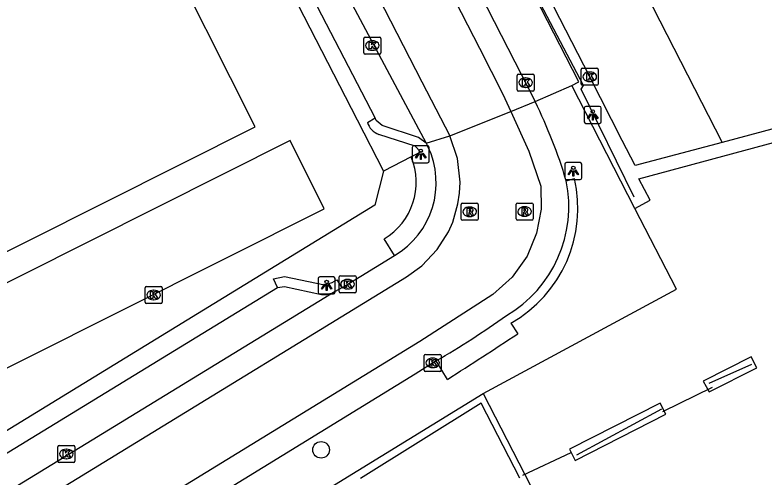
# Model space of a CAD drawing. Extents: x 158461 to 159795, y 387220 to 388672.
# Drawn here: x 159102.65 to 159146.69, y 387526.95 to 387554.14 of the extents above; entities that cross this region are included whole.
import ezdxf

# ---------------------------------------------------------------- set-up
doc = ezdxf.new("R2010")
doc.units = 0
for name, color, linetype in [('IMGEO_Boom', 7, 'Continuous'), ('IMGEO_Hek', 7, 'Continuous'), ('IMGEO_Kolk', 7, 'Continuous'), ('IMGEO_Lichtpunt', 7, 'Continuous'), ('IMGEO_Pand', 7, 'Continuous'), ('IMGEO_Parkeervlak_open', 7, 'Continuous'), ('IMGEO_Rijbaan_lokaal_gesloten', 7, 'Continuous'), ('IMGEO_Rijbaan_lokaal_open', 7, 'Continuous'), ('IMGEO_Rioolput', 7, 'Continuous'), ('IMGEO_Voetpad_open', 7, 'Continuous')]:
    doc.layers.add(name, color=color, linetype=linetype)

msp = doc.modelspace()

# ---------------------------------------------------------------- linework, layer by layer
at = {"layer": 'IMGEO_Boom'}
msp.add_circle((159120.648, 387528.55), 0.489, dxfattribs=at)
at = {"layer": 'IMGEO_Hek'}
for points in [[(159139.057, 387543.418), (159135.949, 387549.777), (159136.084, 387549.983), (159132.392, 387557.011), (159132.492, 387557.163), (159103.913, 387613.249)], [(159145.952, 387533.573), (159143.453, 387532.463)], [(159143.644, 387532.221), (159140.725, 387530.794)], [(159132.337, 387526.894), (159130.066, 387531.301), (159122.972, 387526.87)], [(159140.662, 387530.947), (159135.665, 387528.247)], [(159135.338, 387528.38), (159132.49, 387527.032)]]:
    msp.add_lwpolyline(points, dxfattribs=at)
at = {"layer": 'IMGEO_Kolk'}
for p, q in [((159123.165, 387551.91), (159123.165, 387552.762)), ((159123.24, 387552.836), (159124.092, 387552.836)), ((159124.166, 387552.762), (159124.166, 387551.91)), ((159123.653, 387552.616), (159123.678, 387552.616)), ((159124.092, 387551.836), (159123.24, 387551.836)), ((159123.676, 387552.056), (159123.651, 387552.056)), ((159135.943, 387550.075), (159135.943, 387550.927)), ((159136.018, 387551.001), (159136.87, 387551.001)), ((159136.944, 387550.927), (159136.944, 387550.075)), ((159132.179, 387549.73), (159132.179, 387550.582)), ((159132.254, 387550.656), (159133.106, 387550.656)), ((159132.667, 387550.436), (159132.692, 387550.436)), ((159133.18, 387550.582), (159133.18, 387549.73)), ((159136.431, 387550.781), (159136.456, 387550.781)), ((159136.87, 387550.001), (159136.018, 387550.001)), ((159136.454, 387550.221), (159136.429, 387550.221)), ((159133.106, 387549.656), (159132.254, 387549.656)), ((159132.69, 387549.876), (159132.665, 387549.876)), ((159121.707, 387537.869), (159121.707, 387538.721)), ((159121.782, 387538.795), (159122.634, 387538.795)), ((159122.195, 387538.575), (159122.22, 387538.575)), ((159122.708, 387538.721), (159122.708, 387537.869)), ((159110.38, 387538.161), (159111.232, 387538.161)), ((159110.305, 387537.235), (159110.305, 387538.087)), ((159110.793, 387537.941), (159110.818, 387537.941)), ((159111.306, 387538.087), (159111.306, 387537.235)), ((159122.634, 387537.795), (159121.782, 387537.795)), ((159122.218, 387538.015), (159122.193, 387538.015)), ((159110.816, 387537.381), (159110.791, 387537.381)), ((159111.232, 387537.161), (159110.38, 387537.161)), ((159126.785, 387534.167), (159127.637, 387534.167)), ((159126.71, 387533.241), (159126.71, 387534.093)), ((159127.198, 387533.947), (159127.223, 387533.947)), ((159127.711, 387534.093), (159127.711, 387533.241)), ((159127.221, 387533.387), (159127.196, 387533.387)), ((159127.637, 387533.167), (159126.785, 387533.167)), ((159105.176, 387527.884), (159105.176, 387528.736)), ((159105.251, 387528.81), (159106.103, 387528.81)), ((159105.664, 387528.59), (159105.689, 387528.59)), ((159106.177, 387528.736), (159106.177, 387527.884)), ((159105.687, 387528.03), (159105.662, 387528.03)), ((159106.103, 387527.81), (159105.251, 387527.81))]:
    msp.add_line(p, q, dxfattribs=at)
for points in [[(159123.165, 387551.91), (159123.165, 387552.762)], [(159123.24, 387552.836), (159124.092, 387552.836)], [(159124.166, 387552.762), (159124.166, 387551.91)], [(159123.486, 387552.536), (159123.609, 387552.536), (159123.609, 387552.385), (159123.739, 387552.536), (159123.903, 387552.536), (159123.757, 387552.385), (159123.91, 387552.136), (159123.758, 387552.136), (159123.673, 387552.3), (159123.609, 387552.233), (159123.609, 387552.136), (159123.486, 387552.136), (159123.486, 387552.536)], [(159124.092, 387551.836), (159123.24, 387551.836)], [(159135.943, 387550.075), (159135.943, 387550.927)], [(159136.018, 387551.001), (159136.87, 387551.001)], [(159136.944, 387550.927), (159136.944, 387550.075)], [(159132.179, 387549.73), (159132.179, 387550.582)], [(159132.254, 387550.656), (159133.106, 387550.656)], [(159133.18, 387550.582), (159133.18, 387549.73)], [(159136.264, 387550.701), (159136.387, 387550.701), (159136.387, 387550.55), (159136.517, 387550.701), (159136.681, 387550.701), (159136.535, 387550.55), (159136.688, 387550.301), (159136.536, 387550.301), (159136.451, 387550.465), (159136.387, 387550.398), (159136.387, 387550.301), (159136.264, 387550.301), (159136.264, 387550.701)], [(159132.5, 387550.356), (159132.623, 387550.356), (159132.623, 387550.205), (159132.753, 387550.356), (159132.917, 387550.356), (159132.771, 387550.205), (159132.924, 387549.956), (159132.772, 387549.956), (159132.687, 387550.12), (159132.623, 387550.053), (159132.623, 387549.956), (159132.5, 387549.956), (159132.5, 387550.356)], [(159136.87, 387550.001), (159136.018, 387550.001)], [(159133.106, 387549.656), (159132.254, 387549.656)], [(159121.707, 387537.869), (159121.707, 387538.721)], [(159121.782, 387538.795), (159122.634, 387538.795)], [(159122.708, 387538.721), (159122.708, 387537.869)], [(159110.38, 387538.161), (159111.232, 387538.161)], [(159122.028, 387538.495), (159122.151, 387538.495), (159122.151, 387538.344), (159122.281, 387538.495), (159122.445, 387538.495), (159122.299, 387538.344), (159122.452, 387538.095), (159122.3, 387538.095), (159122.215, 387538.259), (159122.151, 387538.192), (159122.151, 387538.095), (159122.028, 387538.095), (159122.028, 387538.495)], [(159110.305, 387537.235), (159110.305, 387538.087)], [(159110.626, 387537.861), (159110.749, 387537.861), (159110.749, 387537.71), (159110.879, 387537.861), (159111.043, 387537.861), (159110.897, 387537.71), (159111.05, 387537.461), (159110.898, 387537.461), (159110.813, 387537.625), (159110.749, 387537.558), (159110.749, 387537.461), (159110.626, 387537.461), (159110.626, 387537.861)], [(159111.306, 387538.087), (159111.306, 387537.235)], [(159122.634, 387537.795), (159121.782, 387537.795)], [(159111.232, 387537.161), (159110.38, 387537.161)], [(159126.785, 387534.167), (159127.637, 387534.167)], [(159126.71, 387533.241), (159126.71, 387534.093)], [(159127.031, 387533.867), (159127.154, 387533.867), (159127.154, 387533.716), (159127.284, 387533.867), (159127.448, 387533.867), (159127.302, 387533.716), (159127.455, 387533.467), (159127.303, 387533.467), (159127.218, 387533.631), (159127.154, 387533.564), (159127.154, 387533.467), (159127.031, 387533.467), (159127.031, 387533.867)], [(159127.711, 387534.093), (159127.711, 387533.241)], [(159127.637, 387533.167), (159126.785, 387533.167)], [(159105.176, 387527.884), (159105.176, 387528.736)], [(159105.251, 387528.81), (159106.103, 387528.81)], [(159105.497, 387528.51), (159105.62, 387528.51), (159105.62, 387528.359), (159105.75, 387528.51), (159105.914, 387528.51), (159105.768, 387528.359), (159105.921, 387528.11), (159105.769, 387528.11), (159105.684, 387528.274), (159105.62, 387528.207), (159105.62, 387528.11), (159105.497, 387528.11), (159105.497, 387528.51)], [(159106.177, 387528.736), (159106.177, 387527.884)], [(159106.103, 387527.81), (159105.251, 387527.81)]]:
    msp.add_lwpolyline(points, dxfattribs=at)
for centre, start, end in [((159123.242, 387552.76), 91.552, 178.448), ((159123.242, 387552.76), 91.552, 178.448), ((159124.09, 387552.76), 1.552, 88.448), ((159124.09, 387552.76), 1.552, 88.448), ((159123.242, 387551.912), 181.552, 268.448), ((159123.242, 387551.912), 181.552, 268.448), ((159124.09, 387551.912), 271.552, 358.448), ((159124.09, 387551.912), 271.552, 358.448), ((159136.02, 387550.925), 91.552, 178.448), ((159136.02, 387550.925), 91.552, 178.448), ((159136.868, 387550.925), 1.552, 88.448), ((159136.868, 387550.925), 1.552, 88.448), ((159132.256, 387550.58), 91.552, 178.448), ((159132.256, 387550.58), 91.552, 178.448), ((159133.104, 387550.58), 1.552, 88.448), ((159133.104, 387550.58), 1.552, 88.448), ((159136.02, 387550.077), 181.552, 268.448), ((159136.02, 387550.077), 181.552, 268.448), ((159136.868, 387550.077), 271.552, 358.448), ((159136.868, 387550.077), 271.552, 358.448), ((159132.256, 387549.732), 181.552, 268.448), ((159132.256, 387549.732), 181.552, 268.448), ((159133.104, 387549.732), 271.552, 358.448), ((159133.104, 387549.732), 271.552, 358.448), ((159121.784, 387538.719), 91.552, 178.448), ((159121.784, 387538.719), 91.552, 178.448), ((159122.632, 387538.719), 1.552, 88.448), ((159122.632, 387538.719), 1.552, 88.448), ((159110.382, 387538.085), 91.552, 178.448), ((159110.382, 387538.085), 91.552, 178.448), ((159111.23, 387538.085), 1.552, 88.448), ((159111.23, 387538.085), 1.552, 88.448), ((159121.784, 387537.871), 181.552, 268.448), ((159121.784, 387537.871), 181.552, 268.448), ((159122.632, 387537.871), 271.552, 358.448), ((159122.632, 387537.871), 271.552, 358.448), ((159110.382, 387537.237), 181.552, 268.448), ((159110.382, 387537.237), 181.552, 268.448), ((159111.23, 387537.237), 271.552, 358.448), ((159111.23, 387537.237), 271.552, 358.448), ((159126.787, 387534.091), 91.552, 178.448), ((159126.787, 387534.091), 91.552, 178.448), ((159127.635, 387534.091), 1.552, 88.448), ((159127.635, 387534.091), 1.552, 88.448), ((159126.787, 387533.243), 181.552, 268.448), ((159126.787, 387533.243), 181.552, 268.448), ((159127.635, 387533.243), 271.552, 358.448), ((159127.635, 387533.243), 271.552, 358.448), ((159105.253, 387528.734), 91.552, 178.448), ((159105.253, 387528.734), 91.552, 178.448), ((159106.101, 387528.734), 1.552, 88.448), ((159106.101, 387528.734), 1.552, 88.448), ((159105.253, 387527.886), 181.552, 268.448), ((159105.253, 387527.886), 181.552, 268.448), ((159106.101, 387527.886), 271.552, 358.448), ((159106.101, 387527.886), 271.552, 358.448)]:
    msp.add_arc(centre, 0.0765, start, end, dxfattribs=at)
for centre, major_axis, ratio, start_param, end_param in [((159123.652, 387552.336), (-0.387, 0.002), 0.722429, 4.712389, 7.853982), ((159123.677, 387552.336), (-0.39, 0.002), 0.717154, 1.570796, 4.712389), ((159132.666, 387550.156), (-0.387, 0.002), 0.722429, 4.712389, 7.853982), ((159132.691, 387550.156), (-0.39, 0.002), 0.717154, 1.570796, 4.712389), ((159136.43, 387550.501), (-0.387, 0.002), 0.722429, 4.712389, 7.853982), ((159136.455, 387550.501), (-0.39, 0.002), 0.717154, 1.570796, 4.712389), ((159122.194, 387538.295), (-0.387, 0.002), 0.722429, 4.712389, 7.853982), ((159122.219, 387538.295), (-0.39, 0.002), 0.717154, 1.570796, 4.712389), ((159110.792, 387537.661), (-0.387, 0.002), 0.722429, 4.712389, 7.853982), ((159110.817, 387537.661), (-0.39, 0.002), 0.717154, 1.570796, 4.712389), ((159127.197, 387533.667), (-0.387, 0.002), 0.722429, 4.712389, 7.853982), ((159127.222, 387533.667), (-0.39, 0.002), 0.717154, 1.570796, 4.712389), ((159105.663, 387528.31), (-0.387, 0.002), 0.722429, 4.712389, 7.853982), ((159105.688, 387528.31), (-0.39, 0.002), 0.717154, 1.570796, 4.712389)]:
    msp.add_ellipse(centre, major_axis=major_axis, ratio=ratio, start_param=start_param, end_param=end_param, dxfattribs=at)
at = {"layer": 'IMGEO_Lichtpunt'}
for p, q in [((159137.024, 387548.753), (159136.216, 387548.753)), ((159137.024, 387548.753), (159136.216, 387548.753)), ((159136.122, 387548.658), (159136.122, 387547.851)), ((159136.122, 387548.658), (159136.122, 387547.851)), ((159137.118, 387547.851), (159137.118, 387548.658)), ((159137.118, 387547.851), (159137.118, 387548.658)), ((159136.216, 387547.757), (159137.024, 387547.757)), ((159136.216, 387547.757), (159137.024, 387547.757)), ((159126.011, 387546.347), (159126.011, 387545.54)), ((159126.011, 387546.347), (159126.011, 387545.54)), ((159126.913, 387546.442), (159126.105, 387546.442)), ((159126.913, 387546.442), (159126.105, 387546.442)), ((159127.007, 387545.54), (159127.007, 387546.347)), ((159127.007, 387545.54), (159127.007, 387546.347)), ((159126.105, 387545.446), (159126.913, 387545.446)), ((159126.105, 387545.446), (159126.913, 387545.446)), ((159134.979, 387545.353), (159134.979, 387544.546)), ((159134.979, 387545.353), (159134.979, 387544.546)), ((159135.881, 387545.448), (159135.073, 387545.448)), ((159135.881, 387545.448), (159135.073, 387545.448)), ((159135.975, 387544.546), (159135.975, 387545.353)), ((159135.975, 387544.546), (159135.975, 387545.353)), ((159135.073, 387544.452), (159135.881, 387544.452)), ((159135.073, 387544.452), (159135.881, 387544.452)), ((159120.478, 387538.631), (159120.478, 387537.824)), ((159120.478, 387538.631), (159120.478, 387537.824)), ((159121.38, 387538.726), (159120.572, 387538.726)), ((159121.38, 387538.726), (159120.572, 387538.726)), ((159121.474, 387537.824), (159121.474, 387538.631)), ((159121.474, 387537.824), (159121.474, 387538.631)), ((159120.572, 387537.73), (159121.38, 387537.73)), ((159120.572, 387537.73), (159121.38, 387537.73))]:
    msp.add_line(p, q, dxfattribs=at)
for points in [[(159136.496, 387548.322), (159136.535, 387548.294), (159136.347, 387548.032), (159136.309, 387548.059), (159136.496, 387548.322)], [(159136.598, 387548.274), (159136.645, 387548.274), (159136.645, 387547.952), (159136.598, 387547.952), (159136.598, 387548.274)], [(159136.708, 387548.294), (159136.746, 387548.321), (159136.933, 387548.059), (159136.894, 387548.031), (159136.708, 387548.294)], [(159126.385, 387546.011), (159126.424, 387545.983), (159126.236, 387545.721), (159126.198, 387545.748), (159126.385, 387546.011)], [(159126.487, 387545.963), (159126.534, 387545.963), (159126.534, 387545.641), (159126.487, 387545.641), (159126.487, 387545.963)], [(159126.597, 387545.983), (159126.635, 387546.01), (159126.822, 387545.748), (159126.783, 387545.72), (159126.597, 387545.983)], [(159135.353, 387545.017), (159135.392, 387544.989), (159135.204, 387544.727), (159135.166, 387544.754), (159135.353, 387545.017)], [(159135.455, 387544.969), (159135.502, 387544.969), (159135.502, 387544.647), (159135.455, 387544.647), (159135.455, 387544.969)], [(159135.565, 387544.989), (159135.603, 387545.016), (159135.79, 387544.754), (159135.751, 387544.726), (159135.565, 387544.989)], [(159120.852, 387538.295), (159120.891, 387538.267), (159120.703, 387538.005), (159120.665, 387538.032), (159120.852, 387538.295)], [(159120.954, 387538.247), (159121.001, 387538.247), (159121.001, 387537.925), (159120.954, 387537.925), (159120.954, 387538.247)], [(159121.064, 387538.267), (159121.102, 387538.294), (159121.289, 387538.032), (159121.25, 387538.004), (159121.064, 387538.267)]]:
    msp.add_lwpolyline(points, dxfattribs=at)
for centre in [(159136.621, 387548.456), (159126.51, 387546.145), (159135.478, 387545.151), (159120.977, 387538.429)]:
    msp.add_circle(centre, 0.0994, dxfattribs=at)
for centre, start, end in [((159136.216, 387548.658), 90, 180), ((159136.216, 387548.658), 90, 180), ((159137.024, 387548.658), 0, 90), ((159137.024, 387548.658), 0, 90), ((159136.216, 387547.851), 180, 270), ((159136.216, 387547.851), 180, 270), ((159137.024, 387547.851), 270, 0), ((159137.024, 387547.851), 270, 360), ((159126.105, 387546.347), 90, 180), ((159126.105, 387546.347), 90, 180), ((159126.913, 387546.347), 0, 90), ((159126.913, 387546.347), 0, 90), ((159126.105, 387545.54), 180, 270), ((159126.105, 387545.54), 180, 270), ((159126.913, 387545.54), 270, 0), ((159126.913, 387545.54), 270, 360), ((159135.073, 387545.353), 90, 180), ((159135.073, 387545.353), 90, 180), ((159135.881, 387545.353), 0, 90), ((159135.881, 387545.353), 0, 90), ((159135.073, 387544.546), 180, 270), ((159135.073, 387544.546), 180, 270), ((159135.881, 387544.546), 270, 0), ((159135.881, 387544.546), 270, 360), ((159120.572, 387538.631), 90, 180), ((159120.572, 387538.631), 90, 180), ((159121.38, 387538.631), 0, 90), ((159121.38, 387538.631), 0, 90), ((159120.572, 387537.824), 180, 270), ((159120.572, 387537.824), 180, 270), ((159121.38, 387537.824), 270, 0), ((159121.38, 387537.824), 270, 360)]:
    msp.add_arc(centre, 0.0946, start, end, dxfattribs=at)
at = {"layer": 'IMGEO_Pand'}
msp.add_lwpolyline([(159105.222, 387570.559), (159088.568, 387562.191), (159090.218, 387558.905), (159083.509, 387555.537), (159081.872, 387558.822), (159065.218, 387550.45), (159076.762, 387527.453), (159116.77, 387547.552), (159105.222, 387570.559)], dxfattribs=at)
at = {"layer": 'IMGEO_Parkeervlak_open'}
msp.add_lwpolyline([(159144.221, 387546.643), (159139.111, 387545.273), (159138.351, 387546.75), (159136.444, 387550.501), (159129.418, 387564.197), (159115.199, 387591.951), (159108.295, 387605.431), (159105.809, 387610.232)], dxfattribs=at)
at = {"layer": 'IMGEO_Rijbaan_lokaal_gesloten'}
for points in [[(159070.601, 387673.975), (159071.265, 387662.591), (159071.497, 387660.682), (159072.186, 387657.49), (159072.658, 387655.944), (159073.48, 387653.777), (159074.469, 387651.704), (159126.576, 387550.201), (159128.209, 387547.02)], [(159105.725, 387599.38), (159129.954, 387552.182), (159131.342, 387549.477), (159131.804, 387548.467)], [(159127.571, 387560.121), (159131.245, 387552.939), (159133.229, 387549.041)], [(159121.231, 387557.132), (159125.308, 387549.458), (159126.829, 387546.593)], [(159131.804, 387548.467), (159133.229, 387549.041)], [(159131.804, 387548.467), (159132.872, 387546.133), (159133.561, 387544.061), (159133.59, 387542.706), (159133.317, 387541.303), (159132.756, 387539.948), (159131.877, 387538.704), (159130.75, 387537.685), (159126.453, 387534.93), (159019.808, 387469.507)], [(159128.209, 387547.02), (159131.804, 387548.467)], [(158911.727, 387456.43), (158911.961, 387454.948), (158995.33, 387466.262), (159000.491, 387467.294), (159008.396, 387469.517), (159010.601, 387470.186), (159013.378, 387471.157), (159016.309, 387472.364), (159018.744, 387473.535), (159024.654, 387476.829), (159125.668, 387538.733), (159126.573, 387539.372), (159127.481, 387540.337), (159128.138, 387541.384), (159128.387, 387541.954), (159128.698, 387543.022), (159128.794, 387543.65), (159128.83, 387544.305), (159128.678, 387545.688), (159128.209, 387547.02)], [(159126.829, 387546.593), (159128.209, 387547.02)], [(159126.829, 387546.593), (159126.933, 387546.399)], [(159121.878, 387538.085), (159124.964, 387539.982)], [(159121.481, 387537.858), (159023.896, 387478.124), (159018.053, 387474.867)], [(159121.878, 387538.085), (159121.481, 387537.858)], [(159127.42, 387533.785), (159126.181, 387533.011), (159099.356, 387516.529)]]:
    msp.add_lwpolyline(points, dxfattribs=at)
for centre, radius, start, end in [((159106.623, 387535.895), 29.676, 16.6118, 26.2943), ((159122.45, 387544.264), 4.965, 300.414, 25.4697), ((159127.776, 387542.864), 7.44, 300.4302, 11.7521), ((159098.953, 387582.408), 56.343, 300.3481, 305.3426)]:
    msp.add_arc(centre, radius, start, end, dxfattribs=at)
at = {"layer": 'IMGEO_Rijbaan_lokaal_open'}
for points in [[(159110.458, 387612.606), (159144.221, 387546.643)], [(159155.38, 387548.834), (159155.185, 387549.581), (159144.221, 387546.643)], [(159073.516, 387518.979), (159120.831, 387542.738), (159118.834, 387546.751), (159071.512, 387522.97)]]:
    msp.add_lwpolyline(points, dxfattribs=at)
at = {"layer": 'IMGEO_Rioolput'}
for p, q in [((159128.888, 387542.132), (159128.888, 387542.984)), ((159128.963, 387543.058), (159129.815, 387543.058)), ((159129.889, 387542.984), (159129.889, 387542.132)), ((159132.113, 387542.146), (159132.113, 387542.998)), ((159132.188, 387543.072), (159133.04, 387543.072)), ((159133.114, 387542.998), (159133.114, 387542.146)), ((159129.376, 387542.838), (159129.401, 387542.838)), ((159132.601, 387542.852), (159132.626, 387542.852)), ((159129.399, 387542.278), (159129.374, 387542.278)), ((159133.04, 387542.072), (159132.188, 387542.072)), ((159132.624, 387542.292), (159132.599, 387542.292)), ((159129.815, 387542.058), (159128.963, 387542.058))]:
    msp.add_line(p, q, dxfattribs=at)
for points in [[(159128.888, 387542.132), (159128.888, 387542.984)], [(159128.963, 387543.058), (159129.815, 387543.058)], [(159129.889, 387542.984), (159129.889, 387542.132)], [(159132.113, 387542.146), (159132.113, 387542.998)], [(159132.188, 387543.072), (159133.04, 387543.072)], [(159133.114, 387542.998), (159133.114, 387542.146)], [(159129.477, 387542.756), (159129.225, 387542.758), (159129.225, 387542.358)], [(159129.225, 387542.358), (159129.349, 387542.358), (159129.349, 387542.52), (159129.36, 387542.52)], [(159129.403, 387542.677), (159129.349, 387542.677), (159129.349, 387542.596)], [(159129.349, 387542.596), (159129.401, 387542.596)], [(159132.702, 387542.77), (159132.45, 387542.772), (159132.45, 387542.372)], [(159132.45, 387542.372), (159132.574, 387542.372), (159132.574, 387542.534), (159132.585, 387542.534)], [(159132.628, 387542.691), (159132.574, 387542.691), (159132.574, 387542.61)], [(159132.574, 387542.61), (159132.626, 387542.61)], [(159132.632, 387542.505), (159132.703, 387542.372), (159132.843, 387542.372), (159132.778, 387542.498)], [(159129.407, 387542.491), (159129.478, 387542.358), (159129.618, 387542.358), (159129.553, 387542.484)], [(159133.04, 387542.072), (159132.188, 387542.072)], [(159129.815, 387542.058), (159128.963, 387542.058)]]:
    msp.add_lwpolyline(points, dxfattribs=at)
for centre, radius, start, end in [((159128.965, 387542.982), 0.0765, 91.552, 178.448), ((159128.965, 387542.982), 0.0765, 91.552, 178.448), ((159129.813, 387542.982), 0.0765, 1.552, 88.448), ((159129.813, 387542.982), 0.0765, 1.552, 88.448), ((159132.19, 387542.996), 0.0765, 91.552, 178.448), ((159132.19, 387542.996), 0.0765, 91.552, 178.448), ((159133.038, 387542.996), 0.0765, 1.552, 88.448), ((159133.038, 387542.996), 0.0765, 1.552, 88.448), ((159129.359, 387542.467), 0.0533, 26.0293, 88.6989), ((159129.385, 387542.785), 0.19, 274.7715, 282.9687), ((159129.409, 387542.581), 0.0964, 77.0061, 93.1865), ((159129.423, 387542.638), 0.0378, 276.6634, 79.6772), ((159129.476, 387542.646), 0.109, 350.3612, 89.416), ((159129.474, 387542.646), 0.112, 277.5842, 350.9817), ((159129.458, 387542.431), 0.108, 29.5134, 73.7905), ((159132.584, 387542.481), 0.0533, 26.0293, 88.6989), ((159132.61, 387542.799), 0.19, 274.7715, 282.9687), ((159132.634, 387542.595), 0.0964, 77.0061, 93.1865), ((159132.648, 387542.652), 0.0378, 276.6634, 79.6772), ((159132.701, 387542.66), 0.109, 350.3612, 89.416), ((159132.699, 387542.66), 0.112, 277.5842, 350.9817), ((159132.683, 387542.445), 0.108, 29.5134, 73.7905), ((159128.965, 387542.134), 0.0765, 181.552, 268.448), ((159128.965, 387542.134), 0.0765, 181.552, 268.448), ((159129.813, 387542.134), 0.0765, 271.552, 358.448), ((159129.813, 387542.134), 0.0765, 271.552, 358.448), ((159132.19, 387542.148), 0.0765, 181.552, 268.448), ((159132.19, 387542.148), 0.0765, 181.552, 268.448), ((159133.038, 387542.148), 0.0765, 271.552, 358.448), ((159133.038, 387542.148), 0.0765, 271.552, 358.448)]:
    msp.add_arc(centre, radius, start, end, dxfattribs=at)
for centre, major_axis, ratio, start_param, end_param in [((159129.375, 387542.558), (-0.387, 0.002), 0.722429, 4.712389, 7.853982), ((159129.4, 387542.558), (-0.39, 0.002), 0.717154, 1.570796, 4.712389), ((159132.6, 387542.572), (-0.387, 0.002), 0.722429, 4.712389, 7.853982), ((159132.625, 387542.572), (-0.39, 0.002), 0.717154, 1.570796, 4.712389)]:
    msp.add_ellipse(centre, major_axis=major_axis, ratio=ratio, start_param=start_param, end_param=end_param, dxfattribs=at)
at = {"layer": 'IMGEO_Voetpad_open'}
for points in [[(159083.772, 387623.807), (159122.765, 387547.967), (159124.32, 387544.942)], [(159135.39, 387549.996), (159135.802, 387550.205), (159120.301, 387580.428), (159103.571, 387613.104), (159103.499, 387613.243)], [(159123.821, 387548.082), (159119.665, 387556.147), (159120.969, 387556.81), (159121.231, 387557.132)], [(159133.229, 387549.041), (159135.39, 387549.996)], [(159139.101, 387542.753), (159135.39, 387549.996)], [(159139.101, 387542.753), (159139.992, 387543.233), (159139.324, 387544.489), (159155.38, 387548.834)], [(159123.37, 387547.818), (159123.821, 387548.082)], [(159126.829, 387546.593), (159126.369, 387546.919), (159124.241, 387547.63), (159123.884, 387547.928), (159123.821, 387548.082)], [(159125.941, 387545.788), (159126.488, 387546.093), (159126.189, 387546.415), (159124.05, 387547.111)], [(159125.941, 387545.788), (159124.32, 387544.942)], [(159124.32, 387544.942), (159123.804, 387542.953), (159075.753, 387513.481)], [(159135.061, 387544.379), (159135.544, 387544.514)], [(159130.188, 387531.865), (159141.541, 387537.995), (159139.101, 387542.753)], [(159124.964, 387539.982), (159124.351, 387540.969)], [(159118.084, 387538.098), (159117.86, 387538.616), (159118.494, 387538.752), (159120.855, 387538.259), (159121.302, 387538.39), (159121.566, 387538.555), (159121.878, 387538.085)], [(159118.084, 387538.098), (159118.495, 387538.167), (159120.683, 387537.684)], [(159098.23, 387525.969), (159118.084, 387538.098)], [(159131.806, 387536.009), (159132.207, 387535.377)], [(159128.076, 387532.699), (159127.42, 387533.785)], [(159146.271, 387533.383), (159145.928, 387534.025), (159143.108, 387532.586), (159143.47, 387531.955), (159146.271, 387533.383)], [(159119.81, 387525.491), (159130.188, 387531.865)], [(159130.188, 387531.865), (159133.657, 387525.085), (159128.252, 387522.415), (159167.45, 387445.82)], [(159140.914, 387530.651), (159140.579, 387531.297), (159135.257, 387528.582), (159135.583, 387527.933), (159140.914, 387530.651)]]:
    msp.add_lwpolyline(points, dxfattribs=at)
for centre, radius, start, end in [((159124.413, 387548.141), 1.092, 197.1957, 250.5739), ((159122.399, 387544.285), 3.848, 300.4817, 22.9983), ((159127.998, 387542.756), 7.748, 299.4373, 13.1112), ((159120.772, 387539.191), 1.509, 266.6032, 297.9979), ((158993.306, 387745.116), 251.563, 302.39345, 303.51475)]:
    msp.add_arc(centre, radius, start, end, dxfattribs=at)

doc.saveas('drawing.dxf')
